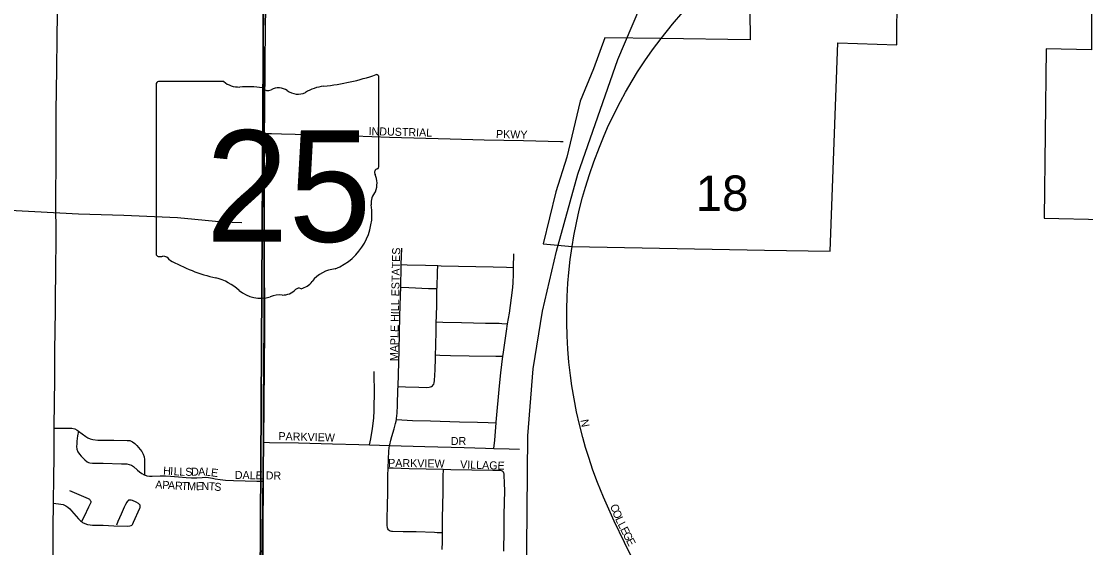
# Model space of a CAD drawing. Extents: x 1443599 to 1910620, y 1028088 to 1361369.
# Drawn here: x 1651111 to 1657763, y 1236072 to 1239361 of the extents above; entities that cross this region are included whole.
import ezdxf

# ---------------------------------------------------------------- set-up
doc = ezdxf.new("R2010")
doc.units = 0
for name, color, linetype in [('GM_X_City_Street', 7, 'Continuous'), ('GM_X_City_Street_Text', 7, 'Continuous'), ('GM_X_Corporation', 7, 'Continuous'), ('GM_X_Minor_River', 7, 'Continuous'), ('GM_X_Rail_Line', 7, 'Continuous'), ('GM_X_Section', 7, 'Continuous'), ('GM_X_Section_Text', 7, 'Continuous'), ('GM_X_State_Location', 7, 'Continuous'), ('GM_X_State_Route', 7, 'Continuous'), ('GM_X_State_Shield', 7, 'Continuous'), ('GM_X_Township', 7, 'Continuous')]:
    doc.layers.add(name, color=color, linetype=linetype)

msp = doc.modelspace()

# ---------------------------------------------------------------- linework, layer by layer
at = {"layer": 'GM_X_City_Street'}
for points in [[(1651316.9, 1236818.5), (1651317, 1236829.2), (1651320.4, 1237124.7), (1651320.5, 1237305.2), (1651324.2, 1237551.4), (1651324.1, 1237617.1), (1651326.7, 1237814), (1651328.5, 1237994.6), (1651327.5, 1238257.3), (1651328.5, 1238486.9), (1651329.4, 1238700.4), (1651329.4, 1238798.9), (1651333.3, 1239061.5), (1651335.3, 1239258.4), (1651337.7, 1239406.1), (1651338.4, 1239513.9)], [(1654953.1, 1235956.2), (1654881.6, 1236104.4), (1654816.5, 1236237.5), (1654782.1, 1236312.3), (1654749.3, 1236387.9), (1654712.4, 1236479.6), (1654683.9, 1236556.9), (1654657.4, 1236635), (1654637.8, 1236698), (1654620, 1236761.5), (1654600, 1236841.4), (1654581.8, 1236921.8), (1654565.9, 1237002.6), (1654552, 1237083.8), (1654542.5, 1237149.1), (1654533.1, 1237231), (1654526.3, 1237313.1), (1654521.5, 1237395.4), (1654519.5, 1237477.8), (1654519.9, 1237560.3), (1654522.5, 1237642.6), (1654527.2, 1237724.9), (1654532.7, 1237790.6), (1654542.2, 1237872.5), (1654553.7, 1237955), (1654564.5, 1238020.3), (1654580.4, 1238101.3), (1654598.4, 1238181.9), (1654618.6, 1238262), (1654636.7, 1238325.5), (1654661.5, 1238404.3), (1654688.7, 1238482.3), (1654723.7, 1238575), (1654748.7, 1238636.1), (1654775.4, 1238696.6), (1654811, 1238771.1), (1654855.7, 1238859.5), (1654887.2, 1238917.6), (1654928.5, 1238989.1), (1654963.1, 1239045.4), (1655008.4, 1239114.5), (1655055.7, 1239182.1), (1655110.8, 1239252.5), (1655181.1, 1239344), (1655244.4, 1239418.9)], [(1652631.7, 1238660.7), (1652673.6, 1238659.5), (1652737.3, 1238657.6), (1653080.3, 1238649.3), (1653412.2, 1238637.3), (1653790.3, 1238627.5), (1654003.9, 1238621.3), (1654250.5, 1238616.3), (1654480.7, 1238611), (1654497.1, 1238610.5)], [(1653485.6, 1237841.8), (1653488.2, 1237942.9)], [(1654187.8, 1237823.5), (1654188.7, 1237909.1)], [(1653482.7, 1237699.3), (1653485.3, 1237828.5), (1653485.6, 1237841.8)], [(1653485.6, 1237841.8), (1653522.1, 1237840.5), (1653636.4, 1237836.4), (1653713.7, 1237834.4)], [(1653708.9, 1237690.9), (1653709, 1237695.5), (1653712.4, 1237794.8), (1653713.7, 1237834.4)], [(1653713.7, 1237834.4), (1653734.4, 1237833.9), (1654060.9, 1237827.4), (1654142.4, 1237824.9), (1654187.8, 1237823.5)], [(1654150.4, 1237471.2), (1654161.1, 1237536.7), (1654175.6, 1237633.3), (1654183.5, 1237697.8), (1654185.9, 1237730.1), (1654187.4, 1237778.8), (1654187.8, 1237823.5)], [(1653465.5, 1237079.3), (1653471.9, 1237305.4), (1653477.7, 1237517.9), (1653481.6, 1237648.6), (1653482.7, 1237699.3)], [(1653482.7, 1237699.3), (1653533.8, 1237697.3), (1653655, 1237692.6), (1653672.3, 1237692.1), (1653708.9, 1237690.9)], [(1653704.8, 1237482.7), (1653705.6, 1237513.7), (1653707.7, 1237596.3), (1653708.9, 1237690.9)], [(1653699.8, 1237276.2), (1653701.5, 1237331.7), (1653703.5, 1237431), (1653704.8, 1237482.7)], [(1653704.8, 1237482.7), (1653745, 1237481.7), (1653862.2, 1237478.5), (1654013, 1237476), (1654097, 1237474.1), (1654113.8, 1237473.2), (1654150.4, 1237471.2)], [(1654120.9, 1237268.1), (1654122.3, 1237278.7), (1654142.7, 1237424.1), (1654150.4, 1237471.2)], [(1653465.5, 1237079.3), (1653513, 1237078), (1653595.7, 1237075.7), (1653645.2, 1237073.8), (1653660.8, 1237074.7), (1653668.4, 1237076.3), (1653674.7, 1237079.5), (1653680.7, 1237084), (1653685.7, 1237088.9), (1653689, 1237093.8), (1653692, 1237101.8), (1653694.3, 1237117.1), (1653697, 1237183), (1653699.3, 1237256.2), (1653699.8, 1237276.2)], [(1653699.8, 1237276.2), (1653726.4, 1237275.3), (1653793, 1237273.1), (1653909.4, 1237270.5), (1654075.8, 1237268.6), (1654120.9, 1237268.1)], [(1654078.8, 1236852.4), (1654079.2, 1236857), (1654098.9, 1237084.4), (1654107.5, 1237165.5), (1654120.9, 1237268.1)], [(1653287.4, 1236714.2), (1653295.1, 1236751.9), (1653300.5, 1236778.7), (1653305.8, 1236815.6), (1653310.1, 1236849.3), (1653313.3, 1236881.5), (1653315.5, 1236930), (1653317.6, 1237059.7), (1653316.9, 1237140.8), (1653315.5, 1237173.1)], [(1653455.3, 1236872.3), (1653456.5, 1236880.1), (1653459.9, 1236912.9), (1653462.5, 1236962.1), (1653465, 1237060.3), (1653465.5, 1237079.3)], [(1653413, 1236710.4), (1653413.9, 1236715), (1653420, 1236743.9), (1653425.7, 1236766.4), (1653441.6, 1236815.8), (1653450.4, 1236847.6), (1653453.9, 1236863.8), (1653455.3, 1236872.3)], [(1653455.3, 1236872.3), (1653490, 1236870.6), (1653555.3, 1236867.3), (1653669.4, 1236863.9), (1653848.7, 1236859.3), (1653962.8, 1236856.4), (1654027.8, 1236854.2), (1654078.8, 1236852.4)], [(1654065.2, 1236692.9), (1654069.5, 1236743.3), (1654078.8, 1236852.4)], [(1651311.6, 1236349.7), (1651314.5, 1236517.3), (1651315.6, 1236632.3), (1651316.3, 1236727.2), (1651316.9, 1236818.5)], [(1651316.9, 1236818.5), (1651360.2, 1236819), (1651410.2, 1236819.6), (1651427.4, 1236818.8), (1651444.6, 1236814.9), (1651460.3, 1236806.7), (1651467.8, 1236801)], [(1651467.8, 1236801), (1651462.9, 1236771.2), (1651460.2, 1236754.8), (1651458.3, 1236738.2), (1651457.1, 1236721.5), (1651456.8, 1236704.7), (1651458.6, 1236687.4), (1651464.1, 1236670.7), (1651473.7, 1236655.9), (1651485.4, 1236643.6), (1651508.8, 1236620.3), (1651522.5, 1236609.2), (1651530.8, 1236605.1), (1651539.2, 1236602.8), (1651556.3, 1236600.9), (1651572.9, 1236600.3), (1651622.4, 1236599.6), (1651737.5, 1236596.9), (1651770.2, 1236595.2), (1651785.5, 1236592.4), (1651799.6, 1236587), (1651812.5, 1236578.6), (1651837.3, 1236556.9), (1651850.4, 1236546.5), (1651864.1, 1236536.7), (1651878.8, 1236528.1), (1651880.4, 1236527.4)], [(1651467.8, 1236801), (1651513.4, 1236766.6), (1651527.1, 1236758.3), (1651541.5, 1236752.3), (1651557, 1236748.6), (1651589.6, 1236744.5), (1651622.5, 1236743.3), (1651688.9, 1236744.3), (1651772.3, 1236742.9), (1651789.6, 1236741.1), (1651806.3, 1236734.5), (1651820.3, 1236723.5), (1651832.3, 1236711.6), (1651843.7, 1236699.2), (1651854.4, 1236686.4), (1651864.9, 1236672.8), (1651873.1, 1236657.2), (1651877.9, 1236640.3), (1651880.4, 1236623.5), (1651881.6, 1236606.5), (1651881.3, 1236589.4), (1651880.4, 1236527.4)], [(1652623.8, 1236731), (1652661.2, 1236730.2), (1652842.7, 1236726.6), (1653056.6, 1236720.4), (1653221.1, 1236716.2), (1653287.4, 1236714.2)], [(1653287.4, 1236714.2), (1653413, 1236710.4)], [(1653404.2, 1236569.9), (1653408.8, 1236676.8), (1653410.6, 1236695.1), (1653413, 1236710.4)], [(1653413, 1236710.4), (1653632.6, 1236703.8), (1653879.6, 1236697.9), (1654011.3, 1236694.6), (1654065.2, 1236692.9)], [(1654065.2, 1236692.9), (1654159.5, 1236689.9), (1654225.3, 1236687.7)], [(1651880.4, 1236527.4), (1651894.9, 1236521.7), (1651912.1, 1236518.6), (1651929, 1236518.4), (1651978.5, 1236520.5), (1652011.2, 1236521.1), (1652043.7, 1236519.5), (1652092.5, 1236514.2), (1652141.9, 1236509.9), (1652175, 1236508.5), (1652208.4, 1236509.2), (1652240.4, 1236511.6), (1652261.3, 1236513.3), (1652280.4, 1236511.6), (1652306, 1236506.6)], [(1652306, 1236506.6), (1652322.1, 1236503.3), (1652354.6, 1236497.6), (1652387.3, 1236494), (1652436.5, 1236491.4), (1652583.6, 1236488.1), (1652624, 1236487.2)], [(1653741.4, 1236165.5), (1653709.8, 1236166), (1653693.4, 1236166.3), (1653578.8, 1236170.4), (1653529.5, 1236171), (1653496.8, 1236171.2), (1653431.1, 1236173.5), (1653424.4, 1236173.8), (1653417.1, 1236175.9), (1653410.6, 1236180.1), (1653406.1, 1236184.4), (1653401.9, 1236189.9), (1653399.7, 1236197.1), (1653397.8, 1236212.2), (1653398.1, 1236261.2), (1653399.1, 1236326.7), (1653401.4, 1236425.1), (1653402.2, 1236523.5), (1653404.2, 1236569.9)], [(1653746.5, 1236560.4), (1653534.2, 1236565.6), (1653436, 1236568.9), (1653404.2, 1236569.9)], [(1653746.5, 1236560.4), (1653746.1, 1236518.4), (1653745.3, 1236420.2), (1653742.2, 1236256.6), (1653741.6, 1236207.7), (1653741.4, 1236165.5)], [(1654126.3, 1236051.3), (1654127.6, 1236083.8), (1654128.5, 1236149.1), (1654129.8, 1236279.5), (1654131.9, 1236426.6), (1654131.5, 1236475.5), (1654129.7, 1236524.4), (1654128.4, 1236533.5), (1654126.8, 1236538.8), (1654123.7, 1236545), (1654118.6, 1236549.4), (1654113.1, 1236552.1), (1654106.1, 1236553.9), (1654098.1, 1236554.7), (1654057.7, 1236555.3), (1653795.8, 1236559.2), (1653746.5, 1236560.4)], [(1651412, 1236430.6), (1651455.9, 1236410.9), (1651529.8, 1236379.5), (1651537.7, 1236374.7), (1651540.2, 1236372.2), (1651542.2, 1236369.4), (1651543.7, 1236366), (1651544.5, 1236362.8), (1651545.3, 1236358.9), (1651544.8, 1236355), (1651543.6, 1236351.2), (1651531.6, 1236325.1), (1651503.1, 1236267.5), (1651487.1, 1236235.3)], [(1651309.3, 1235961), (1651309.2, 1236074.2), (1651309.8, 1236123.4), (1651311.1, 1236254.8), (1651311.3, 1236293.4), (1651311.6, 1236349.7)], [(1651311.6, 1236349.7), (1651357.1, 1236343.5), (1651373.6, 1236341.2), (1651388.6, 1236334.3), (1651402.1, 1236325.3), (1651414.2, 1236314.1), (1651425.5, 1236301.9), (1651469.1, 1236252), (1651480.8, 1236240.2), (1651487.1, 1236235.3)], [(1651487.1, 1236235.3), (1651493.7, 1236230.2), (1651508.2, 1236222.7), (1651524, 1236217.9), (1651540.3, 1236215.2), (1651556.9, 1236213.8), (1651623, 1236212.2), (1651689.1, 1236209.4), (1651771.8, 1236206.8), (1651788.2, 1236208.3), (1651796.7, 1236210.8), (1651802, 1236213.8), (1651805.3, 1236216.2), (1651808, 1236220.6), (1651813.1, 1236230.8), (1651852.3, 1236319.6), (1651853.7, 1236324.2), (1651854.5, 1236330.7), (1651854.2, 1236334.7), (1651853.7, 1236337.9), (1651852.6, 1236340.4), (1651850.4, 1236343.1), (1651843.1, 1236348.8), (1651828.5, 1236356.5), (1651806, 1236366.9), (1651797.8, 1236368.8), (1651790.9, 1236369.6), (1651781.7, 1236368.6), (1651777.9, 1236366), (1651775.2, 1236363.9), (1651770, 1236357.1), (1651762.3, 1236342.6), (1651754.6, 1236326.2), (1651734.1, 1236282.7), (1651714.9, 1236237), (1651706.1, 1236212.4)], [(1653741.4, 1236165.5), (1653741.1, 1236109.4), (1653740.1, 1236060.8)]]:
    msp.add_lwpolyline(points, dxfattribs=at)
at = {"layer": 'GM_X_Corporation'}
for points in [[(1655655.7, 1240144.8), (1655666.8, 1239245.8), (1655110.8, 1239252.5), (1654756.9, 1239258.7), (1654686.5, 1239063.6), (1654603.2, 1238862.5), (1654521.4, 1238512.3), (1654451.5, 1238295.5), (1654371.7, 1237971), (1654553.7, 1237955), (1655755.9, 1237932.1), (1656166.3, 1237924.7), (1656214.1, 1239225.8), (1656583.4, 1239213), (1656591.7, 1240531.5)], [(1657802.5, 1240493.9), (1657799.4, 1239182.4), (1657517.1, 1239190), (1657503.8, 1238131.2), (1658241.1, 1238114.3), (1658279.2, 1238800.6), (1658296.3, 1239168.7), (1659652.7, 1239141.6), (1659603.5, 1237825.1), (1660637, 1237796.9), (1660673.2, 1240424.8)]]:
    msp.add_lwpolyline(points, dxfattribs=at)
at = {"layer": 'GM_X_Minor_River'}
msp.add_lwpolyline([(1647415.8, 1238146.4), (1648079.8, 1238198.1), (1648565.1, 1238227.1), (1648787.8, 1238247), (1649058.3, 1238252), (1649252.4, 1238240.3), (1649450.6, 1238232.6), (1649650.9, 1238232.8), (1649837.2, 1238233.4), (1649939.4, 1238235.5), (1650115.6, 1238232.2), (1650349.8, 1238221.7), (1650577.8, 1238205.4), (1651040, 1238180.7), (1651468.3, 1238158.6), (1651752.6, 1238149.3), (1652086.8, 1238135), (1652368.7, 1238107.6), (1652488.8, 1238103.4)], dxfattribs=at)
at = {"layer": 'GM_X_Rail_Line'}
msp.add_lwpolyline([(1654220.8, 1231418.9), (1654236.4, 1233539.3), (1654270.1, 1236074.2), (1654276.9, 1236772), (1654310.6, 1237189.9), (1654367.9, 1237550.6), (1654455.5, 1237924.8), (1654590.2, 1238406.8), (1654839.6, 1239121.4), (1655449.5, 1240557.4), (1657104, 1244484.4), (1658199.2, 1247090.1), (1659800.4, 1250891.3), (1661203.3, 1254236.1), (1663242.8, 1258965.7), (1665158.7, 1263448), (1667019, 1267880.8), (1668836, 1272196.2), (1670832.2, 1276882.5), (1673070.7, 1282163.3), (1674156.6, 1284774.9), (1679354.9, 1297108.6), (1680694.3, 1300303.8)], dxfattribs=at)
at = {"layer": 'GM_X_Section'}
for points in [[(1647460.7, 1240949), (1652633, 1240795), (1652630.6, 1240616.9), (1652601.3, 1235495), (1647351.7, 1235696.1)], [(1652630.6, 1240616.9), (1658369.4, 1240479.4), (1658232.2, 1238116.1), (1658278.7, 1235264.2), (1652604.1, 1235400.9), (1652601.3, 1235495)]]:
    msp.add_lwpolyline(points, close=True, dxfattribs=at)
at = {"layer": 'GM_X_State_Route'}
for points in [[(1652629.5, 1237857.1), (1652630.2, 1238233.9), (1652630.5, 1238430.9), (1652631.7, 1238660.7), (1652632.5, 1238791.9), (1652635.3, 1239112.1), (1652637.2, 1239299.9), (1652638.9, 1239464), (1652639.6, 1239506.3)], [(1652625.2, 1237058.7), (1652625.8, 1237134.4), (1652628, 1237569.4), (1652629.3, 1237749.8), (1652629.5, 1237857.1)], [(1652624, 1235401.7), (1652624.3, 1235483.5), (1652624.3, 1235493.3), (1652625.1, 1235805), (1652623.4, 1236215.4), (1652624, 1236453.3), (1652624, 1236487.2), (1652623.8, 1236731), (1652623.7, 1236880.1), (1652625.2, 1237058.7)]]:
    msp.add_lwpolyline(points, dxfattribs=at)
at = {"layer": 'GM_X_State_Shield'}
for p, q in [((1651954.3, 1238965.7), (1651954.3, 1237909.1)), ((1652375.7, 1238983.9), (1651968, 1238983.9)), ((1653346.4, 1238457.3), (1653346.4, 1239010.1)), ((1653346.3, 1238457.5), (1653346.4, 1238457.3))]:
    msp.add_line(p, q, dxfattribs=at)
for centre, radius, start, end in [((1651970.2, 1238968), 16.1, 98.1301, 188.1301), ((1652472.8, 1239106.6), 156.4, 231.61951, 271.11188), ((1652850.5, 1240424.5), 1476.4, 275.84447, 288.90645), ((1653331, 1239012.4), 15.5, 351.86209, 97.738), ((1652524.6, 1238390.7), 561.6, 80.48669, 94.98827), ((1652652.1, 1238973.4), 45.1, 219.79206, 297.10237), ((1652718.4, 1238851.3), 93.8, 54.46668, 119.14113), ((1652839.5, 1239018.8), 112.9, 233.85621, 294.82819), ((1653038.8, 1238661.2), 297, 97.34618, 120.76885), ((1653342.8, 1238416.8), 24, 107.94398, 210.33697), ((1653329.9, 1238455.2), 16.6, 289.60381, 7.73413), ((1653190.2, 1238346.9), 144, 340.03296, 23.64957), ((1653401.9, 1238226), 104.8, 136.8065, 186.92959), ((1652933.2, 1238155.7), 369.3, 292.30889, 8.98584), ((1651970.3, 1237906.8), 16.3, 171.95839, 258.30661), ((1651972.8, 1238014.9), 124.2, 267.33899, 280.60386), ((1651998.2, 1237848.1), 44.8, 29.74838, 93.27175), ((1652563.5, 1238797.5), 1066.1, 240.41292, 257.1985), ((1653088.9, 1237612.4), 202.2, 94.40312, 142.57675), ((1652245.6, 1237434.4), 333.6, 47.18416, 75.83597), ((1652832.7, 1237806.7), 119.3, 282.87319, 323.27711), ((1652606.4, 1237842.9), 211.7, 230.70037, 286.29184), ((1652728.7, 1237477.6), 173.9, 85.69512, 111.20995), ((1652744.2, 1237763.8), 112.8, 268.77702, 315.54927), ((1652846.2, 1237661.4), 31.8, 65.75173, 132.64842)]:
    msp.add_arc(centre, radius, start, end, dxfattribs=at)
at = {"layer": 'GM_X_Township'}
for points in [[(1652591.7, 1232244.4), (1652600.2, 1232680.7), (1652600.2, 1232767.9), (1652599.3, 1232989), (1652607.6, 1233290.9), (1652604.8, 1233710.7), (1652612.2, 1234045.7), (1652610.3, 1234321.9), (1652609.4, 1234373.3), (1652615.8, 1234665.1), (1652614, 1234991.7), (1652610.3, 1235405.6), (1652612, 1235568.9), (1652624.1, 1236738.8), (1652630.5, 1237433.8), (1652631.4, 1237446.4), (1652622.9, 1239455.1)], [(1652622.9, 1239455.1), (1652631.4, 1237446.4), (1652630.5, 1237433.8), (1652624.1, 1236738.8), (1652612, 1235568.9), (1652610.3, 1235405.6), (1652614, 1234991.7), (1652615.8, 1234665.1), (1652609.4, 1234373.3), (1652610.3, 1234321.9), (1652612.2, 1234045.7), (1652604.8, 1233710.7), (1652607.6, 1233290.9), (1652599.3, 1232989), (1652600.2, 1232767.9), (1652600.2, 1232680.7), (1652591.7, 1232244.4)]]:
    msp.add_lwpolyline(points, dxfattribs=at)

# ---------------------------------------------------------------- texts
at = {"layer": 'GM_X_City_Street_Text'}
for s, rotation, p in [('INDUSTRIAL', 358.63558, (1653280.9, 1238649.9)), ('PKWY', 358.6036, (1654077.1, 1238632.3)), ('MAPLE HILL ESTATES', 88.8226, (1653464.6, 1237237.1)), ('N', 281.32255, (1654605.2, 1236869.2)), ('PARKVIEW', 358.43147, (1652717.5, 1236744.7)), ('DR', 0.00001, (1653795.2, 1236713.9)), ('H', 356.58862, (1651996.2, 1236529.1)), ('I', 356.58732, (1652040.1, 1236526.5)), ('L', 356.58219, (1652062.1, 1236525.2)), ('L', 357.15085, (1652097.8, 1236523)), ('S', 0.48518, (1652136.1, 1236521.2)), ('D', 1.78461, (1652172.5, 1236521.5)), ('A', 1.02732, (1652216.4, 1236522.9)), ('L', 352.24468, (1652258.3, 1236523.8)), ('PARKVIEW', 359.21645, (1653403.4, 1236577.5)), ('VILLAGE', 358.08635, (1653852.8, 1236568.7)), ('E', 352.68066, (1652293.6, 1236519)), ('DALE DR', 359.0269, (1652444.9, 1236502.1)), ('A', 356.63226, (1651947.1, 1236443.2)), ('P', 356.63835, (1651991.1, 1236440.6)), ('A', 356.63739, (1652026.2, 1236438.6)), ('R', 356.71278, (1652070.2, 1236436)), ('T', 357.41632, (1652110.4, 1236433.7)), ('M', 358.99052, (1652147.1, 1236432.1)), ('E', 1.81405, (1652202.6, 1236431.1)), ('N', 359.71582, (1652237.2, 1236432.3)), ('T', 355.95331, (1652280.4, 1236432.1)), ('S', 354.41719, (1652315.1, 1236429.6)), ('C', 290.96254, (1654789.6, 1236333.8)), ('O', 291.11511, (1654803.9, 1236296.7)), ('L', 294.63735, (1654821, 1236252.6)), ('L', 296.98276, (1654836.7, 1236218.6)), ('E', 297.07806, (1654852.6, 1236187.1)), ('G', 297.08355, (1654868.7, 1236155.7)), ('E', 297.09047, (1654888.7, 1236116.6))]:
    msp.add_text(s, height=50, rotation=rotation, dxfattribs=at).set_placement(p)
at = {"layer": 'GM_X_Section_Text'}
msp.add_text('18', height=221, rotation=0.00001, dxfattribs=at).set_placement((1655326.4, 1238176.6))
at = {"layer": 'GM_X_State_Location'}
for s in ['s', 'r']:
    msp.add_text(s, height=1, dxfattribs=at).set_placement((1652634.6, 1238367.2))
msp.add_text('25', height=1, rotation=0.00001, dxfattribs=at).set_placement((1652382.8, 1238294.4))
at = {"layer": 'GM_X_State_Shield'}
msp.add_text('25', height=696.1, dxfattribs=at).set_placement((1652263.4, 1237983.6))

doc.saveas('drawing.dxf')
